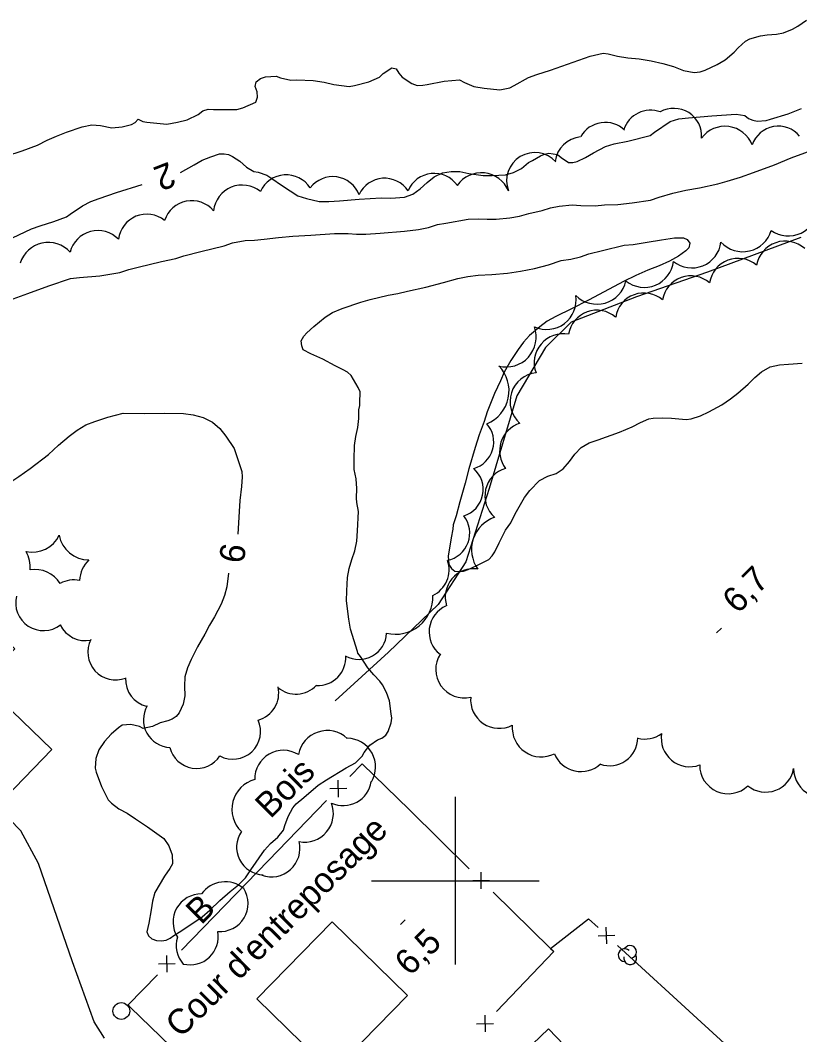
# Model space of a CAD drawing. Extents: x 381879 to 384696, y 5564785 to 5567594.
# Drawn here: x 382748.1 to 382841.1, y 5565781.6 to 5565902.7 of the extents above; entities that cross this region are included whole.
import ezdxf

# ---------------------------------------------------------------- set-up
doc = ezdxf.new("R2010")
doc.units = 0
for name, color, linetype in [('Niveau 2', 7, 'Continuous'), ('Niveau 21', 7, 'Continuous'), ('Niveau 22', 7, 'Continuous'), ('Niveau 3', 7, 'Continuous'), ('Niveau 31', 7, 'Continuous'), ('Niveau 36', 7, 'Continuous'), ('Niveau 37', 7, 'Continuous'), ('Niveau 4', 7, 'Continuous'), ('Niveau 44', 7, 'Continuous'), ('Niveau 57', 7, 'Continuous'), ('Niveau 61', 7, 'Continuous')]:
    doc.layers.add(name, color=color, linetype=linetype)

msp = doc.modelspace()

# ---------------------------------------------------------------- linework, layer by layer
at = {"layer": 'Niveau 2'}
for points in [[(382767.19, 5565884.5), (382768.85, 5565885.42), (382769.8, 5565885.97), (382770.81, 5565886.39), (382771.86, 5565886.73), (382772.42, 5565886.76), (382772.94, 5565886.65), (382773.41, 5565886.43), (382774.27, 5565885.85), (382775.1, 5565885.17), (382775.94, 5565884.63), (382776.49, 5565884.54), (382777.52, 5565884.19), (382778, 5565883.88), (382779.37, 5565882.92), (382781.23, 5565881.73), (382782.25, 5565881.42), (382783.75, 5565881.05), (382784.9, 5565881.05), (382786.17, 5565881.12), (382788.53, 5565881.33), (382791.16, 5565881.51), (382792.32, 5565881.47), (382793.94, 5565881.56), (382794.94, 5565881.93), (382795.82, 5565882.55), (382796.63, 5565883.34), (382797.5, 5565883.99), (382798.49, 5565884.46), (382799.51, 5565884.64), (382800.54, 5565884.62), (382801.63, 5565884.41), (382803.35, 5565884.15), (382804.42, 5565884.16), (382805.98, 5565884.23), (382806.96, 5565884.53), (382807.89, 5565885.01), (382808.75, 5565885.71), (382809.22, 5565885.95), (382810.19, 5565886.49), (382810.67, 5565886.72), (382811.17, 5565886.81), (382812.2, 5565886.66), (382812.64, 5565886.29), (382813.52, 5565885.7), (382814.05, 5565885.69), (382814.55, 5565885.81), (382815.56, 5565886.3), (382816.52, 5565886.85), (382817.93, 5565887.63), (382818.99, 5565887.94), (382820.59, 5565888.25), (382823.28, 5565888.94), (382823.77, 5565889.32), (382825.64, 5565890.59), (382826.69, 5565890.93), (382827.85, 5565891.02), (382830.63, 5565891.28), (382833.53, 5565891.48), (382834.56, 5565891.3), (382835.01, 5565890.97), (382835.53, 5565890.75), (382836.06, 5565890.66), (382837.11, 5565890.71), (382837.65, 5565890.9), (382839.75, 5565891.53), (382841.32, 5565892.14)], [(382816.69, 5565880.53), (382817.81, 5565880.66), (382819.42, 5565880.7), (382821.1, 5565880.89), (382823.29, 5565881.22), (382824.34, 5565881.59), (382825.97, 5565882.04), (382827.53, 5565882.39), (382829.14, 5565882.69), (382831.36, 5565883.15), (382832.44, 5565883.5), (382834.04, 5565883.96), (382835.6, 5565884.53), (382838.1, 5565885.45), (382840.08, 5565886.25), (382841.74, 5565886.86), (382844.42, 5565887.85), (382845.46, 5565888.31), (382846.4, 5565888.98), (382848.4, 5565890.36), (382849.81, 5565891.12), (382850.84, 5565891.5), (382853.31, 5565892.4), (382853.34, 5565892.41)], [(382737.47, 5565871.83), (382740.01, 5565873.22), (382740.99, 5565873.65), (382741.97, 5565874.16), (382742.91, 5565874.81), (382744.49, 5565875.69), (382745.58, 5565876.04), (382747.15, 5565876.73), (382749.43, 5565877.78), (382750.47, 5565878.17), (382752.09, 5565878.68), (382753.6, 5565879.23), (382754.05, 5565879.55), (382755.51, 5565880.52), (382756.5, 5565881.06), (382757.48, 5565881.43), (382759.58, 5565882.11), (382762.64, 5565883.09)], [(382746.37, 5565869.11), (382748.99, 5565870.06), (382751.48, 5565870.98), (382754.07, 5565871.87), (382755.16, 5565871.98), (382757.58, 5565872.18), (382759.95, 5565872.57), (382761.05, 5565872.94), (382762.15, 5565873.23), (382764.95, 5565873.91), (382766.64, 5565874.24), (382767.61, 5565874.57), (382769.64, 5565875.1), (382772.4, 5565875.77), (382773.42, 5565876.11), (382774.93, 5565876.41), (382776.03, 5565876.44), (382777.19, 5565876.55), (382778.91, 5565876.76), (382780.6, 5565876.91), (382782.76, 5565877.05), (382785.6, 5565877.24), (382787.23, 5565877.25), (382788.23, 5565877.17), (382789.32, 5565877.17), (382791.05, 5565877.28), (382793.93, 5565877.5), (382795.6, 5565877.72), (382796.79, 5565877.97), (382797.87, 5565878.32), (382798.89, 5565878.48), (382801.56, 5565878.94), (382802.75, 5565878.98), (382803.8, 5565878.93), (382804.89, 5565878.96), (382806.5, 5565879.1), (382807.67, 5565879.31), (382808.78, 5565879.62), (382810.37, 5565879.99), (382811.39, 5565880.31), (382812.4, 5565880.49), (382813.95, 5565880.66), (382814.99, 5565880.57), (382816.69, 5565880.53)], [(382788.62, 5565857.01), (382788.67, 5565858.36), (382788.43, 5565858.84), (382787.59, 5565860.29), (382787.13, 5565860.68), (382786.63, 5565860.97), (382785.65, 5565861.45), (382784.21, 5565862.25), (382782.75, 5565862.89), (382781.86, 5565863.36), (382781.69, 5565863.85), (382781.61, 5565864.42), (382781.93, 5565864.98), (382782.3, 5565865.39), (382783.13, 5565866.14), (382784.47, 5565867.25), (382785.34, 5565867.82), (382786.51, 5565868.27), (382788.74, 5565869.06), (382789.86, 5565869.37), (382791.99, 5565869.89), (382793.13, 5565870.08), (382794.3, 5565870.36), (382796.5, 5565870.85), (382798.6, 5565871.39), (382800.29, 5565871.88), (382801.49, 5565872.11), (382802.72, 5565872.25), (382804.38, 5565872.35), (382806.25, 5565872.52), (382807.78, 5565872.74), (382809.45, 5565873.04), (382811.12, 5565873.51), (382812.64, 5565874.02), (382813.79, 5565874.19), (382814.97, 5565874.44), (382815.96, 5565874.79), (382817.56, 5565875.22), (382820.18, 5565875.86), (382821.24, 5565875.94), (382822.92, 5565876.19), (382824.62, 5565876.49), (382826.18, 5565876.71), (382827.23, 5565876.72), (382827.69, 5565876.51), (382828.01, 5565876.07), (382827.9, 5565875.54), (382827.52, 5565875.15), (382826.64, 5565874.52), (382825.56, 5565873.92), (382824.34, 5565873.37), (382822.97, 5565872.85), (382821.54, 5565872.23), (382820.09, 5565871.51), (382818.39, 5565870.59), (382815.9, 5565869.27), (382813.88, 5565868.24), (382812, 5565867.33), (382810.99, 5565866.76), (382810.1, 5565866.11), (382808.88, 5565865.05), (382808.13, 5565864.27), (382807.5, 5565863.41), (382806.64, 5565862.08), (382805.83, 5565860.69), (382805.39, 5565859.64), (382804.7, 5565858.15), (382803.81, 5565855.94), (382803.46, 5565854.79), (382802.87, 5565853.22), (382802.39, 5565851.69), (382801.63, 5565849.14), (382801.18, 5565847.43), (382800.55, 5565845.22), (382800.12, 5565843.54), (382799.77, 5565842.48), (382799.72, 5565841.95), (382799.5, 5565840.93), (382799.14, 5565838.74), (382799.24, 5565837.72), (382799.56, 5565837.25), (382799.96, 5565836.94), (382800.47, 5565836.89), (382800.99, 5565836.94), (382801.55, 5565837.14), (382802.58, 5565837.61), (382804, 5565838.34), (382804.42, 5565838.76), (382804.72, 5565839.24), (382805.24, 5565840.34), (382806.01, 5565841.82), (382806.64, 5565842.71), (382807.17, 5565843.77), (382808.26, 5565845.73), (382808.92, 5565846.58), (382810.06, 5565847.76), (382811.06, 5565848.26), (382812.03, 5565848.61), (382812.9, 5565849.17), (382813.63, 5565850.01), (382814.29, 5565850.92)], [(382814.29, 5565850.92), (382815.03, 5565851.7), (382816, 5565852.24), (382817.05, 5565852.62), (382819.62, 5565853.54), (382821.13, 5565854.17), (382822.11, 5565854.69), (382823.11, 5565855.1), (382823.62, 5565855.18), (382824.69, 5565855.25), (382825.8, 5565855.19), (382827.55, 5565855.03), (382828.15, 5565855.1), (382829.29, 5565855.46), (382830.27, 5565855.94), (382831.82, 5565856.78), (382832.86, 5565857.49), (382833.73, 5565858.18), (382834.98, 5565859.26), (382835.75, 5565860.04), (382836.55, 5565860.74), (382837.59, 5565861.31), (382838.7, 5565861.55), (382839.78, 5565861.66), (382841.4, 5565861.75)], [(382788.32, 5565827.34), (382787.51, 5565830), (382787.3, 5565831.2), (382787.02, 5565833.41), (382787.05, 5565834.59), (382787.15, 5565836.18), (382787.35, 5565837.24), (382787.65, 5565838.33), (382788.03, 5565839.37), (382788.25, 5565840.51), (382788.35, 5565841.75), (382788.46, 5565844.08), (382788.26, 5565845.15), (382788.22, 5565845.67), (382788.26, 5565846.79), (382788.18, 5565847.97), (382787.95, 5565849.08), (382787.92, 5565850.26), (382787.99, 5565851.94), (382788.13, 5565853.02), (382788.37, 5565854.1), (382788.49, 5565855.15), (382788.49, 5565856.18), (382788.63, 5565856.71), (382788.62, 5565857.01)], [(382742.64, 5565835.87), (382741.57, 5565838.44), (382741.11, 5565839.89), (382740.95, 5565840.99), (382740.99, 5565841.55), (382741.3, 5565842.55), (382741.89, 5565843.47), (382742.85, 5565844.77), (382743.27, 5565845.16), (382744.12, 5565845.75), (382745.48, 5565846.63), (382747.89, 5565848.22), (382749.24, 5565849.21), (382751.45, 5565850.87), (382752.63, 5565851.96), (382753.9, 5565853.06), (382754.89, 5565853.78), (382755.91, 5565854.42), (382756.96, 5565854.82), (382758.53, 5565855.31), (382760.37, 5565855.78)], [(382760.37, 5565855.78), (382762.95, 5565855.77), (382765.26, 5565855.8), (382767.57, 5565855.76), (382768.72, 5565855.58), (382769.91, 5565855.28), (382771.01, 5565854.71), (382771.9, 5565853.97), (382772.62, 5565853.06), (382773.61, 5565851.57), (382773.82, 5565851), (382774.51, 5565848.83), (382774.56, 5565848.18), (382774.47, 5565847.04), (382774.28, 5565845.36), (382774.22, 5565844.07), (382774.03, 5565841.34)], [(382772.94, 5565836.72), (382772.74, 5565835.08), (382772.47, 5565834.05), (382772.06, 5565833.02), (382771.26, 5565831.49), (382770.65, 5565830.5), (382770.11, 5565829.41), (382769.24, 5565827.9), (382768.46, 5565826.39), (382768.06, 5565825.39), (382767.72, 5565824.34), (382767.67, 5565823.21), (382767.71, 5565822.07), (382767.52, 5565821.05), (382767.05, 5565820.02), (382766.67, 5565819.59), (382766.23, 5565819.27), (382765.69, 5565819.06), (382764.78, 5565818.85)], [(382764.78, 5565818.85), (382763.85, 5565818.42), (382762.76, 5565818.18), (382762.3, 5565818.4), (382761.27, 5565818.66), (382760.23, 5565818.55), (382759.79, 5565818.26), (382758.91, 5565817.47), (382758.13, 5565816.62), (382757.45, 5565815.63), (382757.09, 5565814.58), (382757, 5565813.43), (382757.15, 5565812.95), (382757.76, 5565811.26), (382758.56, 5565809.67), (382758.95, 5565809.25), (382759.86, 5565808.58), (382760.85, 5565808.08), (382761.85, 5565807.38), (382763.27, 5565806.45), (382765.22, 5565805.02), (382765.81, 5565804.17), (382766.23, 5565803.08), (382766.25, 5565802.03), (382765.95, 5565801.47), (382765.3, 5565800.55), (382764.14, 5565798.61), (382763.86, 5565797.55), (382763.72, 5565796.53), (382763.43, 5565794.92), (382763.17, 5565793.9), (382763.37, 5565793.41), (382763.8, 5565793.08), (382764.35, 5565792.88), (382764.92, 5565792.82), (382765.51, 5565792.92), (382765.98, 5565793.13), (382766.41, 5565793.45), (382767.37, 5565794.07), (382769.81, 5565795.69), (382770.69, 5565796.47), (382771.9, 5565797.63), (382773.13, 5565798.73), (382774.14, 5565799.52), (382774.96, 5565800.35), (382775.59, 5565801.28), (382777.24, 5565803.65), (382777.95, 5565804.43), (382778.81, 5565805.21), (382779.5, 5565806.03), (382779.65, 5565806.6), (382780.05, 5565807.68), (382780.6, 5565808.68), (382781.02, 5565809.16), (382781.91, 5565809.95), (382783.65, 5565811.4), (382784.63, 5565812.04), (382786.98, 5565813.49), (382788.1, 5565814.07), (382788.88, 5565814.85), (382789.13, 5565815.31), (382789.81, 5565816.18), (382790.71, 5565816.83), (382791.23, 5565817.02), (382791.7, 5565817.36), (382791.98, 5565817.79), (382792.36, 5565818.84), (382792.42, 5565819.4), (382792.37, 5565819.93), (382792.16, 5565821.46), (382791.78, 5565822.46), (382791.32, 5565823.38), (382791, 5565823.82), (382790.27, 5565824.56), (382789.58, 5565825.41), (382788.68, 5565826.74), (382788.39, 5565827.16), (382788.32, 5565827.34)]]:
    msp.add_lwpolyline(points, dxfattribs=at)
at = {"layer": 'Niveau 21'}
msp.add_lwpolyline([(382758.13, 5565781.23), (382756.9, 5565783.14), (382754.32, 5565790.31), (382750.26, 5565802.04), (382748.14, 5565805.96), (382744.01, 5565810.15), (382739.58, 5565813.79), (382734.5, 5565814.66), (382729.57, 5565813.95), (382724.62, 5565811.79), (382720.63, 5565808.49), (382718.03, 5565804.17), (382716.55, 5565799.82), (382716.35, 5565794.45), (382717.36, 5565790.92), (382719.4, 5565788.31), (382721.3, 5565786.5), (382723.54, 5565784.25), (382727.82, 5565781.18), (382735.37, 5565778.68), (382744.48, 5565775.7), (382749.23, 5565774.03), (382752.87, 5565770.49)], dxfattribs=at)
at = {"layer": 'Niveau 22'}
msp.add_lwpolyline([(382841.25, 5565876.77), (382830.1, 5565872.61), (382821.63, 5565869.66), (382813.82, 5565866.66), (382810.78, 5565863.62), (382807.34, 5565857.85), (382804.06, 5565846.8), (382801.28, 5565838.06), (382797.95, 5565832.96), (382792.03, 5565827.28), (382785.67, 5565821.47)], dxfattribs=at)
at = {"layer": 'Niveau 3'}
for p, q in [((382831.2, 5565829.57), (382831.77, 5565830.14)), ((382793.47, 5565794.78), (382794.03, 5565795.34))]:
    msp.add_line(p, q, dxfattribs=at)
at = {"layer": 'Niveau 31'}
for points in [[(382730.87, 5565820.81), (382742.29, 5565832.63), (382747.42, 5565827.67), (382743.54, 5565823.66), (382751.84, 5565815.64), (382746.35, 5565809.96), (382737.98, 5565818.05), (382735.92, 5565815.92)], [(382785.3, 5565777.1), (382776.3, 5565785.9), (382785.3, 5565795.1), (382794.3, 5565786.3)], [(382807.27, 5565778.61), (382811.13, 5565782.34), (382813.93, 5565779.44), (382810.07, 5565775.71)]]:
    msp.add_lwpolyline(points, close=True, dxfattribs=at)
at = {"layer": 'Niveau 36'}
msp.add_circle((382760.14, 5565784.45), 1, dxfattribs=at)
at = {"layer": 'Niveau 37'}
for p, q in [((382786.05, 5565809.99), (382786.02, 5565811.99)), ((382787.04, 5565811.01), (382785.03, 5565810.98)), ((382803.11, 5565799.03), (382803.09, 5565801.03)), ((382802.1, 5565800.02), (382804.1, 5565800.04)), ((382817.07, 5565793.42), (382819.07, 5565793.51)), ((382818.11, 5565792.46), (382818.03, 5565794.46)), ((382765.6, 5565789.08), (382765.57, 5565791.08)), ((382766.58, 5565790.09), (382764.58, 5565790.06)), ((382803.52, 5565783.95), (382803.57, 5565781.95)), ((382802.54, 5565782.93), (382804.55, 5565782.98))]:
    msp.add_line(p, q, dxfattribs=at)
for points in [[(382787.43, 5565812.43), (382788.91, 5565813.95), (382794.53, 5565808.44)], [(382777.67, 5565802.38), (382784.64, 5565809.56)], [(382794.53, 5565808.44), (382801.67, 5565801.43)], [(382767.33, 5565791.73), (382777.67, 5565802.38)], [(382804.53, 5565798.63), (382811.38, 5565791.91), (382811.67, 5565791.63)], [(382811.38, 5565791.91), (382815.89, 5565795.47), (382817.06, 5565794.4)], [(382811.67, 5565791.63), (382811.75, 5565791.55), (382804.93, 5565784.4)], [(382819.38, 5565792.27), (382829.34, 5565783.13)], [(382760.95, 5565785.17), (382764.46, 5565788.78)], [(382761.25, 5565784.88), (382760.95, 5565785.17)], [(382768.42, 5565777.92), (382761.25, 5565784.88)], [(382829.34, 5565783.13), (382834.45, 5565778.45), (382836.57, 5565776.22)]]:
    msp.add_lwpolyline(points, dxfattribs=at)
at = {"layer": 'Niveau 4'}
for points in [[(382836.42, 5565900.84), (382837.22, 5565900.94), (382838.36, 5565901.01), (382839.18, 5565901.2), (382840.26, 5565901.61), (382840.89, 5565901.97), (382841.91, 5565902.68)], [(382746.47, 5565886.51), (382748.31, 5565887.1), (382750.13, 5565887.78), (382751.28, 5565888.37), (382752.42, 5565888.87), (382753.61, 5565889.32), (382755.48, 5565889.98), (382756.61, 5565890.2), (382757.66, 5565890.11), (382758.99, 5565889.86), (382760.25, 5565889.98), (382761.35, 5565890.25), (382761.8, 5565890.5), (382762.17, 5565890.87), (382762.7, 5565890.6), (382763.2, 5565890.52), (382765.59, 5565890.3), (382766.86, 5565890.52), (382768.01, 5565890.81), (382769.3, 5565891.45), (382769.87, 5565891.86), (382770.49, 5565892.06), (382771.15, 5565892.04), (382773.92, 5565892.05), (382774.63, 5565892.24), (382776.21, 5565892.9), (382776.41, 5565893.51), (382776.34, 5565894.16), (382776.13, 5565894.77), (382776.25, 5565895.34), (382776.76, 5565895.74), (382777.37, 5565895.94), (382778.62, 5565896.02), (382779.14, 5565895.81), (382780.37, 5565895.54), (382781.11, 5565895.57), (382783.04, 5565895.49), (382784.34, 5565895.31), (382785.5, 5565895.02), (382787.35, 5565894.77), (382787.98, 5565894.88), (382789.7, 5565895.33), (382790.95, 5565895.9), (382791.39, 5565896.32), (382792.44, 5565896.99), (382792.95, 5565896.9), (382793.26, 5565896.37), (382793.68, 5565895.91), (382794.81, 5565895.12), (382795.45, 5565894.9), (382796.14, 5565894.92), (382796.64, 5565895.03), (382798.67, 5565895.42), (382800.52, 5565895.57), (382801.09, 5565895.27), (382802.23, 5565894.76), (382803.46, 5565894.59), (382805.33, 5565894.38), (382806.5, 5565894.61), (382807.02, 5565894.91), (382808.76, 5565895.86), (382809.73, 5565896.22), (382811.36, 5565896.72), (382813.41, 5565897.44), (382816.09, 5565898.41), (382817.66, 5565898.74), (382818.24, 5565898.66), (382819.38, 5565898.4), (382820.61, 5565898.2), (382821.95, 5565898.09), (382823.38, 5565897.85), (382824.77, 5565897.53), (382826.05, 5565897.15), (382827.26, 5565896.68), (382828.51, 5565896.43), (382829.22, 5565896.51), (382829.82, 5565896.73), (382831.28, 5565897.41), (382832.21, 5565897.98), (382833.31, 5565898.87), (382833.77, 5565899.4), (382834.66, 5565900.2), (382835.15, 5565900.45), (382836.42, 5565900.84)]]:
    msp.add_lwpolyline(points, dxfattribs=at)
at = {"layer": 'Niveau 44'}
for centre, radius, start, end in [((382803.12, 5565880.98), 3.5, 23.0579, 145.1298), ((382839.77, 5565880.48), 3.53, 234.4078, 356.143), ((382834.33, 5565878.59), 3.53, 222.3408, 343.9273), ((382839.39, 5565872.85), 3.48, 48.0606, 170.1195), ((382833.75, 5565870.85), 3.42, 49.6805, 171.6786), ((382828.13, 5565868.76), 3.42, 49.1007, 170.8655), ((382822.52, 5565866.73), 3.41, 48.9883, 171.1582), ((382816.91, 5565864.66), 3.42, 49.098, 170.8027), ((382806.09, 5565864.88), 3.57, 255.5988, 19.7974), ((382749.5, 5565842.79), 3.59, 258.1776, 334.425), ((382756.25, 5565841.86), 3.58, 190.0136, 270.2108), ((382745.68, 5565837.44), 3.59, 354.4111, 30.8249), ((382758.75, 5565835.69), 3.59, 133.7667, 177.6425), ((382749.81, 5565833.55), 3.59, 32.6327, 99.0141), ((382754.52, 5565832.32), 3.58, 79.5714, 117.9802), ((382763.95, 5565824.03), 3.31, 177.0882, 257.0811), ((382779.5, 5565812.12), 3.44, 58.9173, 180.7854), ((382772.54, 5565796.41), 3.46, 50.3546, 144.4657), ((382769.66, 5565795.07), 3.35, 88.8708, 212.3609), ((382771.92, 5565797.28), 3.35, 265.4583, 32.3933), ((382768.35, 5565793.32), 3.36, 256.0464, 10.5494), ((382770.04, 5565792.29), 3.35, 163.0415, 221.8017), ((382820.22, 5565791.13), 0.761, 44.1153, 269.8039), ((382820.88, 5565790.75), 0.761, 166.9368, 29.6212), ((382820.88, 5565791.51), 0.761, 282.2692, 149.7262)]:
    msp.add_arc(centre, radius, start, end, dxfattribs=at)
for centre, major_axis, ratio, start_param, end_param in [((382823.28, 5565888.61), (-2.52, -2.21), 0.99221, 3.634368, 5.245715), ((382826.06, 5565888.86), (-2.98, -1.54), 0.984035, 2.587998, 4.742799), ((382817.9, 5565887.17), (-3.35, -0.21), 0.989137, 3.886477, 5.705019), ((382832.19, 5565886.52), (0.45, 3.48), 0.997181, 5.216737, 7.3402), ((382838.58, 5565886.72), (-0.58, 3.28), 0.992081, 5.233262, 7.348619), ((382815.21, 5565885.43), (-1.72, -2.89), 0.986346, 3.762374, 5.123418), ((382809.47, 5565883.55), (-2.2, -2.54), 0.989083, 3.005763, 5.789059), ((382779.84, 5565880.79), (-0.2, 3.44), 0.993377, 5.240606, 7.35709), ((382797.49, 5565881.02), (-0.37, 3.37), 0.998352, 5.219819, 7.344612), ((382774.58, 5565879.56), (-0.22, 3.45), 0.999962, 5.543724, 7.674553), ((382785.38, 5565880.65), (0.71, 3.3), 0.999237, 5.293741, 7.416094), ((382791.58, 5565880.47), (-0.27, 3.35), 0.999418, 5.220367, 7.343713), ((382768.55, 5565877.72), (-0.61, 3.38), 0.994791, 5.242596, 7.356622), ((382763.19, 5565876.1), (-1.34, 3.17), 0.991919, 5.216843, 7.324869), ((382757.34, 5565874.18), (-0.55, 3.37), 0.999591, 5.317157, 7.446706), ((382751.42, 5565872.69), (-0.1, 3.49), 0.999887, 5.408611, 7.534642), ((382828.24, 5565876.64), (0.45, 3.48), 0.999984, 2.591662, 4.719302), ((382822.56, 5565874.32), (1.14, -3.32), 0.999026, 5.283413, 7.405055), ((382816.91, 5565872.36), (0.99, -3.42), 0.999954, 5.220578, 7.348001), ((382810.89, 5565869.33), (1.85, -3.03), 0.999621, 5.315523, 7.447799), ((382812.88, 5565861.82), (-2.64, 2.23), 0.999068, 5.2226, 7.344898), ((382802.18, 5565858.47), (4.15, -0.89), 0.999286, 5.304832, 7.271607), ((382809.99, 5565857.18), (-3.16, 1.38), 0.999912, 5.22353, 7.549551), ((382801.28, 5565852.36), (3.26, -0.59), 0.99616, 5.17656, 7.184092), ((382808.74, 5565851.3), (-2.96, 1.76), 0.999762, 5.548527, 7.473638), ((382800.03, 5565846.7), (3.27, -0.54), 0.99616, 5.17656, 7.302714), ((382806.95, 5565845.93), (-3.32, 0.77), 0.99991, 5.218562, 7.363659), ((382798.4, 5565841.49), (3.09, -1.25), 0.995188, 5.298646, 7.334112), ((382806.08, 5565839.5), (-3.97, 1.17), 0.987354, 5.334792, 7.172487), ((382795.87, 5565837.11), (2.71, -2.04), 0.999857, 5.79758, 7.264848), ((382802.2, 5565833.85), (-3.31, 0.74), 0.998982, 4.790785, 6.812103), ((382750.84, 5565833.16), (2.51, -2.17), 0.999983, 3.609052, 6.082146), ((382792.87, 5565833.88), (3, -3.31), 0.999702, 5.307517, 7.155223), ((382800.27, 5565829.69), (-0.27, -3.38), 0.999858, 3.635099, 5.700808), ((382755.85, 5565831.95), (-1.4, -2.99), 0.999893, 5.586704, 6.921814), ((382759.46, 5565827.28), (-2.36, -2.34), 0.997011, 5.033364, 7.442508), ((382788.51, 5565829.71), (0.03, -3.3), 0.999543, 5.772665, 7.793802), ((382783.62, 5565826.61), (2.98, 1.44), 0.999984, 4.212284, 5.89801), ((382801.06, 5565825.21), (2.25, -2.53), 0.999984, 3.408837, 5.790107), ((382775.61, 5565822.38), (1.16, 3.11), 0.999984, 3.761717, 5.294467), ((382781, 5565825.58), (-1.61, -2.9), 0.9996, 6.074592, 7.618807), ((382805.26, 5565821.61), (-2.34, -2.51), 0.999828, 5.371134, 7.502515), ((382766.09, 5565819.21), (2.06, -2.59), 0.999984, 3.518171, 5.56656), ((382773.45, 5565817.81), (2.31, 2.37), 0.999934, 3.427175, 5.910066), ((382784.73, 5565814.4), (-1.11, 3.34), 0.999952, 5.21894, 7.344039), ((382810.29, 5565818.27), (-2.03, -2.85), 0.995931, 5.246687, 7.367223), ((382787.08, 5565813.58), (-3.34, 0.72), 0.999146, 2.808568, 4.914915), ((382818.45, 5565817.09), (2.33, 2.44), 0.992274, 3.565274, 5.455794), ((382822.62, 5565820.22), (3.33, -0.57), 0.979057, 4.633098, 5.520227), ((382827.95, 5565816.95), (2.67, -2.08), 0.983879, 3.625557, 5.738652), ((382769.14, 5565816.7), (3.27, 0.46), 0.999934, 3.247082, 5.568402), ((382814.99, 5565816.34), (3.35, -0.42), 0.982548, 3.635431, 5.5988), ((382832.54, 5565813.7), (3.08, -1.37), 0.980598, 3.533967, 5.910436), ((382837.07, 5565813.9), (3.31, 0.62), 0.987287, 3.839751, 5.937582), ((382844, 5565813.47), (-1.94, -3.05), 0.999545, 5.305595, 7.435498), ((382777, 5565808.53), (-3.55, 0.9), 0.99998, 5.219918, 7.342523), ((382786.62, 5565812.36), (3.02, 1.57), 0.998421, 3.812947, 5.645858), ((382782.03, 5565808.03), (-1.19, 3.21), 0.999983, 2.590522, 4.722641), ((382777.22, 5565804.01), (-3.04, -1.34), 0.998568, 5.271404, 7.400125), ((382778.06, 5565803.86), (2.53, 2.28), 0.998731, 3.636918, 5.78786)]:
    msp.add_ellipse(centre, major_axis=major_axis, ratio=ratio, start_param=start_param, end_param=end_param, dxfattribs=at)
at = {"layer": 'Niveau 61'}
for points in [[(382800, 5565810), (382800, 5565800), (382800, 5565790)], [(382790, 5565800), (382800, 5565800), (382810, 5565800)]]:
    msp.add_lwpolyline(points, dxfattribs=at)

# ---------------------------------------------------------------- texts
at = {"layer": 'Niveau 2'}
for s, rotation, p in [('2', 201.2939, (382765.84, 5565885.84)), ('6', 80.9079, (382774.72, 5565837.75))]:
    msp.add_text(s, height=3, rotation=rotation, dxfattribs=at).set_placement(p)
at = {"layer": 'Niveau 3'}
for s, p in [('6,7', (382833.71, 5565831.74)), ('6,5', (382794.59, 5565788.52))]:
    msp.add_text(s, height=3, rotation=44.7717, dxfattribs=at).set_placement(p)
at = {"layer": 'Niveau 44'}
for s, p in [('Bois', (382777.93, 5565807.3)), ('B', (382769.67, 5565794.64))]:
    msp.add_text(s, height=3, rotation=44.7707, dxfattribs=at).set_placement(p)
at = {"layer": 'Niveau 57'}
msp.add_text("Cour d'entreposage", height=3, rotation=44.7717, dxfattribs=at).set_placement((382767.22, 5565781.13))

doc.saveas('drawing.dxf')
